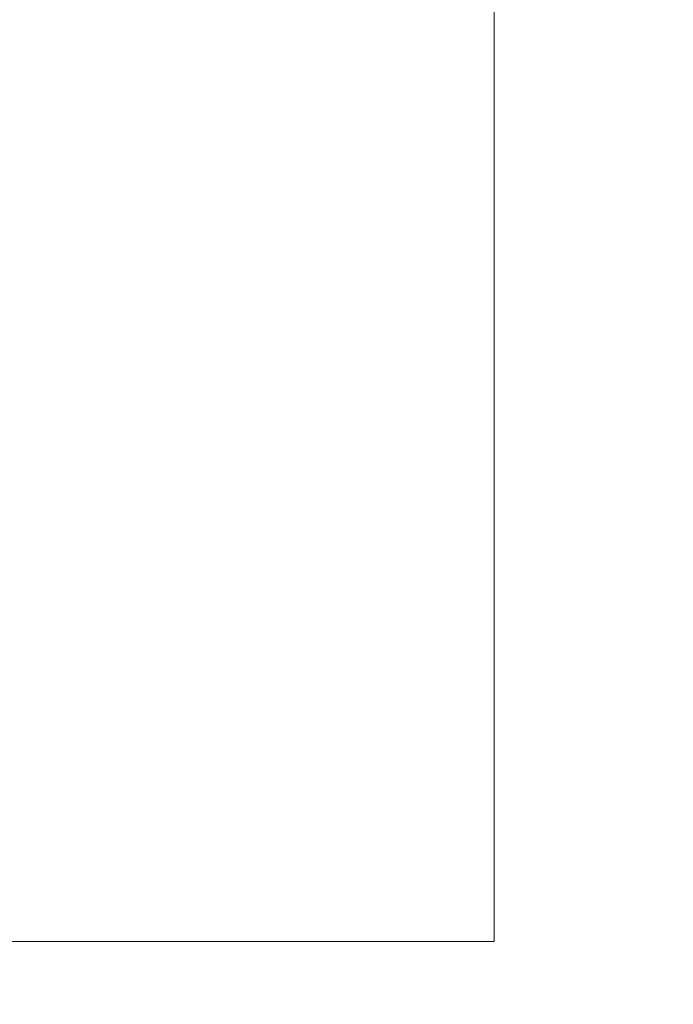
# Model space of a CAD drawing. Header units: millimetres. Extents: x 3625 to 145332, y -20577 to 83428.
# Tile 343 of 656: x 74275.4 to 74283.25, y 2676.62 to 2688.44. Entities that reach past the tile are written whole.
import ezdxf

# ---------------------------------------------------------------- set-up
doc = ezdxf.new("R2010")
doc.units = ezdxf.units.MM
doc.layers.add('A-WALL-PATT', color=2, linetype='Continuous', lineweight=50)
doc.layers.add('I-WALL', color=2, linetype='Continuous', lineweight=25)
pattern_1 = [(0, (27442.51, 0), (406.4, 101.6), [33.528, -271.272, 33.528, -271.272, -1625.6]), (0, (27442.51, 0), (406.4, 101.6), [-609.6, 33.528, -576.072, 33.528, -271.272, -711.2]), (0, (27442.51, 0), (406.4, 101.6), [-1524, 33.528, -169.672, 33.528, -474.472]), (120, (27594.91, 50.8), (-291.18818, 301.15272), [33.528, -271.272, 33.528, -271.272, -1625.6]), (120, (27594.91, 50.8), (-291.18818, 301.15272), [-609.6, 33.528, -576.072, 33.528, -271.272, -711.2]), (120, (27594.91, 50.8), (-291.18818, 301.15272), [-1524, 33.528, -169.672, 33.528, -474.472]), (240, (27645.71, 254), (-115.21182, -402.75272), [33.528, -271.272, 33.528, -271.272, -1625.6]), (240, (27645.71, 254), (-115.21182, -402.75272), [-609.6, 33.528, -576.072, 33.528, -271.272, -711.2]), (240, (27645.71, 254), (-115.21182, -402.75272), [-1524, 33.528, -169.672, 33.528, -474.472])]

msp = doc.modelspace()

# ---------------------------------------------------------------- hatches: boundary and pattern name
at = {"layer": 'A-WALL-PATT', "lineweight": 18}
h = msp.add_hatch(dxfattribs=at)
h.set_pattern_fill('FP_10', color=256, style=0, pattern_type=2)
h.set_pattern_definition(pattern_1)
h.paths.add_polyline_path([(74281.101, 2667.37), (74291.101, 2667.37), (74291.101, 2999.025), (74281.101, 2999.025), (74281.101, 2677.37)], flags=0)
h = msp.add_hatch(dxfattribs=at)
h.set_pattern_fill('FP_320', color=256, angle=-270, style=0, pattern_type=2)
h.set_pattern_definition([(180, (74291.1, 2633.2), (-1e-11, 500), []), (180, (74291.1, 2583.2), (-1e-11, 500), []), (180, (74291.1, 2533.2), (-1e-11, 500), []), (180, (74291.1, 2483.2), (-1e-11, 500), [])])
h.paths.add_polyline_path([(74268.601, 2677.37), (74281.101, 2677.37), (74281.101, 2989.025), (74268.601, 2989.025), (74268.601, 2689.87)], flags=0)
h = msp.add_hatch(dxfattribs=at)
h.set_pattern_fill('FP_10', color=256, style=0, pattern_type=2)
h.set_pattern_definition(pattern_1)
h.paths.add_polyline_path([(73960.771, 2667.37), (74281.101, 2667.37), (74281.101, 2677.37), (73960.771, 2677.37)], flags=0)

# ---------------------------------------------------------------- linework, layer by layer
at = {"layer": 'I-WALL', "lineweight": 18}
for p, q in [((74281.101, 2677.37), (74281.101, 2989.025)), ((73970.771, 2677.37), (74281.101, 2677.37))]:
    msp.add_line(p, q, dxfattribs=at)

doc.saveas('drawing.dxf')
